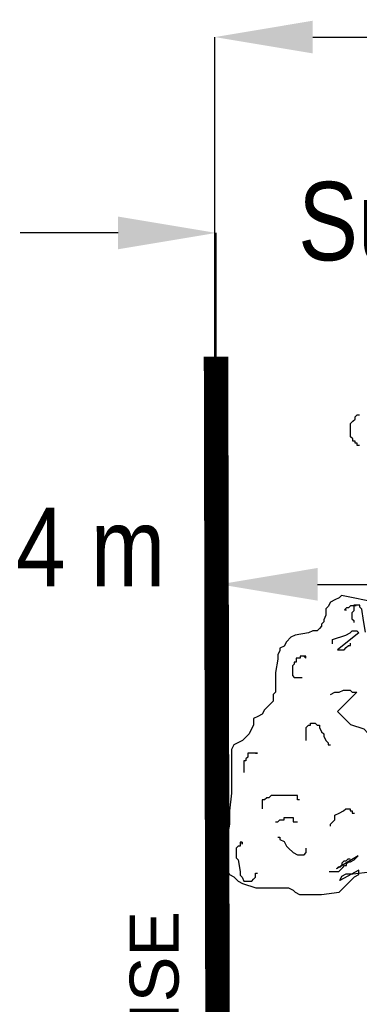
# Model space of a CAD drawing. Extents: x 1616800 to 1632437, y 2248456 to 2251974.
# Tile 282 of 399: x 1619121.33 to 1619122.72, y 2251166.49 to 2251170.51. Entities that reach past the tile are written whole.
import ezdxf

# ---------------------------------------------------------------- set-up
doc = ezdxf.new("R2010")
doc.units = 0
doc.header["$LTSCALE"] = 2
doc.header["$PDMODE"] = 3
doc.header["$PDSIZE"] = 0.2
doc.linetypes.add('CACHE', pattern=[9.525, 6.35, -3.175])
doc.linetypes.add('CONTINU', pattern=[0])
doc.layers.get('Defpoints').update_dxf_attribs({"linetype": 'CONTINUOUS'})
doc.layers.add('0000-PAP-PROFIL EN TRAVERS DE PRINCIPE', color=7, linetype='CONTINUOUS')
doc.layers.add('00profil', color=7, linetype='CONTINUOUS')
doc.styles.add('Arial', font='ARIALN.TTF')
doc.styles.add('ARIAL-GRAS', font='arial.ttf')
doc.styles.get("Standard").update_dxf_attribs({"font": 'arial.ttf'})
doc.dimstyles.get("Standard").update_dxf_attribs({"dimtxt": 0.18, "dimasz": 0.18, "dimexe": 0.18, "dimexo": 0.0625, "dimgap": 0.09, "dimtad": 0, "dimtih": 1, "dimtoh": 1, "dimdec": 4, "dimzin": 0, "dimdsep": 46, "dimtxsty": 'Standard', "dimcen": 0.09, "dimadec": 0, "dimazin": 0, "dimtfac": 1, "dimtdec": 4, "dimtofl": 0, "dimtmove": 0, "dimatfit": 3, "dimfxl": 1, "dimtolj": 1, "dimtzin": 0, "dimarcsym": 0})

# ---------------------------------------------------------------- blocks, each defined once
blk = doc.blocks.new('*D207')
at = {"layer": '0000-PAP-PROFIL EN TRAVERS DE PRINCIPE', "color": 0, "lineweight": -2, "ltscale": 0.6, "transparency": 16777216}
for p, q in [((1619122.1444, 2251162.6371), (1619122.1444, 2251168.2047)), ((1619125.8727, 2251163.3636), (1619125.8727, 2251168.2047))]:
    blk.add_line(p, q, dxfattribs=at)
at = {"layer": '0000-PAP-PROFIL EN TRAVERS DE PRINCIPE', "color": 0, "linetype": 'Continuous', "lineweight": -2, "ltscale": 0.6, "transparency": 16777216}
blk.add_line((1619122.5444, 2251168.2047), (1619125.4727, 2251168.2047), dxfattribs=at)
at = {"layer": '0000-PAP-PROFIL EN TRAVERS DE PRINCIPE', "color": 0, "ltscale": 0.6, "transparency": 16777216}
for points in [[(1619122.5444, 2251168.2714), (1619122.5444, 2251168.1381), (1619122.1444, 2251168.2047)], [(1619125.4727, 2251168.2714), (1619125.4727, 2251168.1381), (1619125.8727, 2251168.2047)]]:
    blk.add_solid(points, dxfattribs=at)
at = {"layer": 'Defpoints', "color": 0, "ltscale": 0.6, "transparency": 16777216}
for p in [(1619125.8727, 2251168.2047), (1619125.8727, 2251163.3636), (1619122.1444, 2251162.6371)]:
    blk.add_point(p, dxfattribs=at)
at = {"layer": '0000-PAP-PROFIL EN TRAVERS DE PRINCIPE', "color": 0, "ltscale": 0.6, "transparency": 16777216, "insert": (1619119.3561, 2251168.3547), "char_height": 0.32, "attachment_point": 5, "style": 'Arial'}
blk.add_mtext('\\A1;Variable Mini 3.5 m et maxi 4 m', dxfattribs=at)
blk = doc.blocks.new('*D208')
at = {"layer": '0000-PAP-PROFIL EN TRAVERS DE PRINCIPE', "color": 0, "linetype": 'Continuous', "lineweight": -2, "ltscale": 0.6, "transparency": 16777216}
for p, q in [((1619121.7299, 2251169.6386), (1619121.3299, 2251169.6386)), ((1619126.2774, 2251169.6386), (1619126.6774, 2251169.6386))]:
    blk.add_line(p, q, dxfattribs=at)
at = {"layer": '0000-PAP-PROFIL EN TRAVERS DE PRINCIPE', "color": 0, "lineweight": -2, "ltscale": 0.6, "transparency": 16777216}
for p, q in [((1619122.1299, 2251169.1332), (1619122.1299, 2251169.6386)), ((1619125.8774, 2251167.4197), (1619125.8774, 2251169.6386))]:
    blk.add_line(p, q, dxfattribs=at)
at = {"layer": '0000-PAP-PROFIL EN TRAVERS DE PRINCIPE', "color": 0, "ltscale": 0.6, "transparency": 16777216}
for points in [[(1619121.7299, 2251169.7052), (1619121.7299, 2251169.5719), (1619122.1299, 2251169.6386)], [(1619126.2774, 2251169.7052), (1619126.2774, 2251169.5719), (1619125.8774, 2251169.6386)]]:
    blk.add_solid(points, dxfattribs=at)
at = {"layer": 'Defpoints', "color": 0, "ltscale": 0.6, "transparency": 16777216}
for p in [(1619125.8774, 2251169.6386), (1619122.1299, 2251169.1332), (1619125.8774, 2251167.4197)]:
    blk.add_point(p, dxfattribs=at)
at = {"layer": '0000-PAP-PROFIL EN TRAVERS DE PRINCIPE', "color": 0, "ltscale": 0.6, "transparency": 16777216, "insert": (1619124.0036, 2251169.6386), "char_height": 0.32, "attachment_point": 5, "style": 'Arial'}
blk.add_mtext('\\A1;Surlargeur arborée', dxfattribs=at)
blk = doc.blocks.new('BEAUTIFUL TREE')
at = {"layer": '00profil', "color": 8}
for points in [[(-2.0256, 6.3011), (-2.0369, 6.3011), (-2.0369, 6.3124), (-2.0482, 6.3124), (-2.0482, 6.3237), (-2.0595, 6.3237), (-2.0595, 6.335), (-2.0709, 6.3463), (-2.0709, 6.4142), (-2.0595, 6.4255), (-2.0482, 6.4368), (-2.0482, 6.4481), (-2.0369, 6.4594), (-2.0256, 6.4594)], [(-1.7427, 5.4528), (-2.1188, 5.5287), (-2.1302, 5.5173), (-2.1528, 5.506), (-2.1754, 5.4947), (-2.1867, 5.4721), (-2.198, 5.4608), (-2.198, 5.4269), (-2.2094, 5.4042), (-2.2094, 5.3929), (-2.2207, 5.3816), (-2.2207, 5.3703), (-2.232, 5.359), (-2.2433, 5.3477), (-2.2659, 5.3477), (-2.2886, 5.3364), (-2.3565, 5.3251), (-2.3791, 5.3138), (-2.4017, 5.2911), (-2.413, 5.2685), (-2.4357, 5.2572), (-2.4357, 5.2459), (-2.447, 5.2233), (-2.447, 5.2006), (-2.4583, 5.1328), (-2.4583, 5.031), (-2.4696, 5.0197), (-2.4696, 4.9857), (-2.4922, 4.9631), (-2.5036, 4.9518), (-2.5149, 4.9405), (-2.5262, 4.9179), (-2.5488, 4.9066), (-2.5714, 4.8953), (-2.5714, 4.8613), (-2.5828, 4.8387), (-2.5941, 4.8161), (-2.6054, 4.8048), (-2.628, 4.7822), (-2.6733, 4.7595), (-2.6846, 4.7369), (-2.6846, 4.5107), (-2.6959, 4.4202), (-2.6959, 4.3523), (-2.7072, 4.2845), (-2.7299, 4.2166), (-2.7412, 4.194), (-2.7412, 4.1827), (-2.7525, 4.1827), (-2.7525, 4.1714), (-2.7412, 4.1488), (-2.7299, 4.1261), (-2.7072, 4.1148), (-2.6959, 4.0922), (-2.6733, 4.0809), (-2.6507, 4.0583), (-2.628, 4.047), (-2.5601, 4.0243), (-2.3904, 4.0243), (-2.3678, 4.013), (-2.3565, 4.0017), (-2.3338, 3.9904), (-2.2207, 3.9904), (-2.1302, 4.0017), (-2.0623, 4.0696), (-2.0509, 4.0809), (-2.0283, 4.0922), (-2.0283, 4.1148), (-2.1274, 4.0616), (-2.1161, 4.0842), (-2.0935, 4.0955), (-2.0595, 4.0955), (-1.969, 4.1068)], [(-2.042, 5.4755), (-2.0719, 5.4755), (-2.0819, 5.4655), (-2.0919, 5.4655), (-2.1019, 5.4555), (-2.0919, 5.4555)], [(-1.9941, 5.3397), (-2.0041, 5.3996), (-2.0141, 5.4594), (-2.0241, 5.4694), (-2.0241, 5.4794), (-2.054, 5.4794), (-2.054, 5.4495), (-2.064, 5.4395), (-2.064, 5.4096), (-2.054, 5.3996), (-2.054, 5.3896)], [(-2.1641, 5.2798), (-2.1641, 5.3024), (-2.0962, 5.3251), (-2.0736, 5.3364), (-2.0623, 5.3477), (-2.0396, 5.3477), (-2.0283, 5.3364), (-2.1387, 5.2492), (-2.1048, 5.2492), (-2.0935, 5.2605), (-2.0822, 5.2718), (-2.0709, 5.2718), (-2.0709, 5.2831)], [(-2.3114, 5.2161), (-2.3015, 5.2061), (-2.3015, 5.2161), (-2.3314, 5.2161), (-2.3314, 5.2061), (-2.3513, 5.2061), (-2.3513, 5.1862), (-2.3613, 5.1862), (-2.3613, 5.1762), (-2.3713, 5.1662), (-2.3713, 5.1164), (-2.3613, 5.1064), (-2.3214, 5.1064)], [(-2.1754, 5.0197), (-2.1528, 5.031), (-2.1302, 5.031), (-2.1075, 5.0423), (-2.0736, 5.0423), (-2.0623, 5.031), (-2.0396, 5.031), (-2.1387, 4.9325), (-2.0709, 4.8646), (-2.003, 4.842), (-1.9803, 4.8194), (-1.9351, 4.8194), (-1.9238, 4.8307), (-1.9124, 4.842), (-1.9124, 4.8533), (-1.9011, 4.8646), (-1.8898, 4.8873), (-1.8785, 4.9099), (-1.8785, 4.9212), (-1.8672, 4.9212)], [(-2.2999, 4.7822), (-2.2999, 4.85), (-2.2886, 4.8613), (-2.2773, 4.8613), (-2.2773, 4.8726), (-2.2546, 4.8726), (-2.2433, 4.8613), (-2.232, 4.8613), (-2.232, 4.85), (-2.2207, 4.8274), (-2.2094, 4.8161), (-2.2094, 4.8048), (-2.198, 4.7822), (-2.1867, 4.7708), (-2.1867, 4.7595), (-2.1754, 4.7595)], [(-2.5609, 4.7174), (-2.5509, 4.7174), (-2.6008, 4.7174), (-2.6008, 4.6974), (-2.6108, 4.6875), (-2.6108, 4.6775), (-2.6208, 4.6775), (-2.6208, 4.6176)], [(-2.3338, 4.4768), (-2.3451, 4.4768), (-2.3451, 4.4994), (-2.4809, 4.4994), (-2.4922, 4.4881), (-2.5036, 4.4881), (-2.5149, 4.4768), (-2.5262, 4.4768), (-2.5262, 4.4315)], [(-2.1754, 4.341), (-2.1754, 4.3523), (-2.1528, 4.375), (-2.1528, 4.3976), (-2.1302, 4.4089), (-2.1075, 4.4202), (-2.0962, 4.4315), (-2.0736, 4.4315), (-2.0736, 4.4202), (-2.0623, 4.4202), (-2.0623, 4.4089), (-2.0509, 4.4089)], [(-2.4583, 4.3637), (-2.447, 4.3637), (-2.4357, 4.375), (-2.413, 4.375), (-2.413, 4.3863), (-2.3678, 4.3863), (-2.3678, 4.3637), (-2.3451, 4.3637)], [(-2.6307, 4.2586), (-2.6307, 4.2486), (-2.6307, 4.2586), (-2.6407, 4.2586), (-2.6407, 4.2386), (-2.6507, 4.2386), (-2.6607, 4.2286), (-2.6607, 4.1788), (-2.6507, 4.1688), (-2.6407, 4.1089), (-2.6407, 4.089), (-2.6307, 4.079), (-2.6208, 4.0591), (-2.5809, 4.0591), (-2.5709, 4.069), (-2.5609, 4.079), (-2.5609, 4.099), (-2.5509, 4.099)], [(-2.447, 4.2845), (-2.4357, 4.2845), (-2.4357, 4.2732), (-2.413, 4.2619), (-2.4017, 4.2392), (-2.3904, 4.2279), (-2.3678, 4.2053), (-2.3451, 4.194), (-2.3112, 4.194), (-2.2999, 4.2053), (-2.2999, 4.2279)], [(-2.1817, 4.1089), (-2.1318, 4.1089), (-2.1119, 4.1289), (-2.1019, 4.1389), (-2.0919, 4.1389), (-2.0919, 4.1488), (-2.0819, 4.1588), (-2.0719, 4.1588), (-2.052, 4.1688), (-2.042, 4.1788), (-2.032, 4.1887), (-2.1438, 4.1228), (-2.1338, 4.1328), (-2.1238, 4.1328), (-2.1139, 4.1428), (-2.1139, 4.1528), (-2.1039, 4.1627), (-2.0939, 4.1627), (-2.0839, 4.1727), (-2.0739, 4.1727)]]:
    blk.add_lwpolyline(points, dxfattribs=at)
blk = doc.blocks.new('*D212')
at = {"layer": '0000-PAP-PROFIL EN TRAVERS DE PRINCIPE', "color": 0, "linetype": 'CONTINU', "lineweight": -2, "ltscale": 0.03, "transparency": 16777216}
for p, q in [((1619122.1251, 2251166.8008), (1619122.1251, 2251170.4377)), ((1619138.3774, 2251167.8417), (1619138.3774, 2251170.4377))]:
    blk.add_line(p, q, dxfattribs=at)
at = {"layer": '0000-PAP-PROFIL EN TRAVERS DE PRINCIPE', "color": 0, "linetype": 'Continuous', "lineweight": -2, "ltscale": 0.03, "transparency": 16777216}
for p, q in [((1619122.5251, 2251170.4377), (1619126.6099, 2251170.4377)), ((1619137.9774, 2251170.4377), (1619133.8926, 2251170.4377))]:
    blk.add_line(p, q, dxfattribs=at)
at = {"layer": '0000-PAP-PROFIL EN TRAVERS DE PRINCIPE', "color": 0, "linetype": 'CONTINU', "ltscale": 0.03, "transparency": 16777216}
for points in [[(1619122.5251, 2251170.5044), (1619122.5251, 2251170.3711), (1619122.1251, 2251170.4377)], [(1619137.9774, 2251170.5044), (1619137.9774, 2251170.3711), (1619138.3774, 2251170.4377)]]:
    blk.add_solid(points, dxfattribs=at)
at = {"layer": 'Defpoints', "color": 0, "linetype": 'CONTINU', "ltscale": 0.03, "transparency": 16777216}
for p in [(1619138.3774, 2251170.4377), (1619138.3774, 2251167.8417), (1619122.1251, 2251166.8008)]:
    blk.add_point(p, dxfattribs=at)
at = {"layer": '0000-PAP-PROFIL EN TRAVERS DE PRINCIPE', "color": 0, "linetype": 'CONTINU', "ltscale": 0.03, "transparency": 16777216, "insert": (1619130.2513, 2251170.4377), "char_height": 0.32, "attachment_point": 5, "style": 'Arial'}
blk.add_mtext('\\A1;Emprise variable Mini 16.00m et maxi16.50m', dxfattribs=at)

msp = doc.modelspace()

# ---------------------------------------------------------------- linework, layer by layer
at = {"layer": '0000-PAP-PROFIL EN TRAVERS DE PRINCIPE', "color": 6, "linetype": 'CACHE', "ltscale": 0.03, "const_width": 0.1, "flags": 128}
msp.add_lwpolyline([(1619122.1444, 2251162.6371), (1619122.1299, 2251169.1332)], dxfattribs=at)

# ---------------------------------------------------------------- block references
at = {"layer": '0000-PAP-PROFIL EN TRAVERS DE PRINCIPE', "xscale": 0.7926578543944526, "yscale": 0.7926578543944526, "zscale": 0.7926578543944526}
msp.add_blockref('BEAUTIFUL TREE', (1619124.3213, 2251163.7766), dxfattribs=at)

# ---------------------------------------------------------------- texts
at = {"layer": '0000-PAP-PROFIL EN TRAVERS DE PRINCIPE', "color": 6, "linetype": 'CACHE', "ltscale": 0.03, "insert": (1619121.7772, 2251164.3817), "char_height": 0.2, "attachment_point": 1, "rotation": 90, "style": 'ARIAL-GRAS'}
msp.add_mtext_dynamic_manual_height_columns("LIMITE D'EMPRISE", width=7.655163, gutter_width=10, heights=[0], dxfattribs=at)

# ---------------------------------------------------------------- dimensions: what is measured, and where the dimension line sits
at = {"layer": '0000-PAP-PROFIL EN TRAVERS DE PRINCIPE', "color": 1, "linetype": 'CONTINU', "ltscale": 0.03}
dim = msp.add_linear_dim(base=(1619138.3774, 2251170.4377), p1=(1619122.1251, 2251166.8008), p2=(1619138.3774, 2251167.8417), text='Emprise variable Mini 16.00m et maxi16.50m', dimstyle='Standard', override={"dimscale": 40, "dimtxt": 0.008, "dimasz": 0.01, "dimexe": 0, "dimexo": 0, "dimgap": 0, "dimtih": 0, "dimtoh": 0, "dimdec": 2, "dimtxsty": 'Arial', "dimcen": 1.5, "dimtmove": 1, "dimfxl": 1.25, "dimfxlon": 1}, dxfattribs=at)
dim.commit()
dim.dimension.update_dxf_attribs({"geometry": '*D212', "text_midpoint": (1619130.2513, 2251170.4377)})
at = {"layer": '0000-PAP-PROFIL EN TRAVERS DE PRINCIPE', "ltscale": 0.6}
dim = msp.add_linear_dim(base=(1619125.8727, 2251168.2047), p1=(1619122.1444, 2251162.6371), p2=(1619125.8727, 2251163.3636), text='Variable Mini 3.5 m et maxi 4 m', dimstyle='Standard', override={"dimscale": 40, "dimtxt": 0.008, "dimasz": 0.01, "dimexe": 0, "dimexo": 0, "dimgap": 0, "dimtih": 0, "dimtoh": 0, "dimdec": 2, "dimtxsty": 'Arial', "dimcen": 1.5, "dimtmove": 1, "dimfxl": 1.25, "dimfxlon": 1}, dxfattribs=at)
dim.commit()
dim.dimension.update_dxf_attribs({"geometry": '*D207', "text_midpoint": (1619119.3561, 2251168.3547), "dimtype": 160})
dim = msp.add_linear_dim(base=(1619125.8774, 2251169.6386), p1=(1619122.1299, 2251169.1332), p2=(1619125.8774, 2251167.4197), text='Surlargeur arborée', dimstyle='Standard', override={"dimscale": 40, "dimtxt": 0.008, "dimasz": 0.01, "dimexe": 0, "dimexo": 0, "dimgap": 0, "dimtih": 0, "dimtoh": 0, "dimdec": 2, "dimtxsty": 'Arial', "dimcen": 1.5, "dimtmove": 1, "dimfxl": 1.25, "dimfxlon": 1}, dxfattribs=at)
dim.commit()
dim.dimension.update_dxf_attribs({"geometry": '*D208', "text_midpoint": (1619124.0036, 2251169.6386)})

doc.saveas('drawing.dxf')
